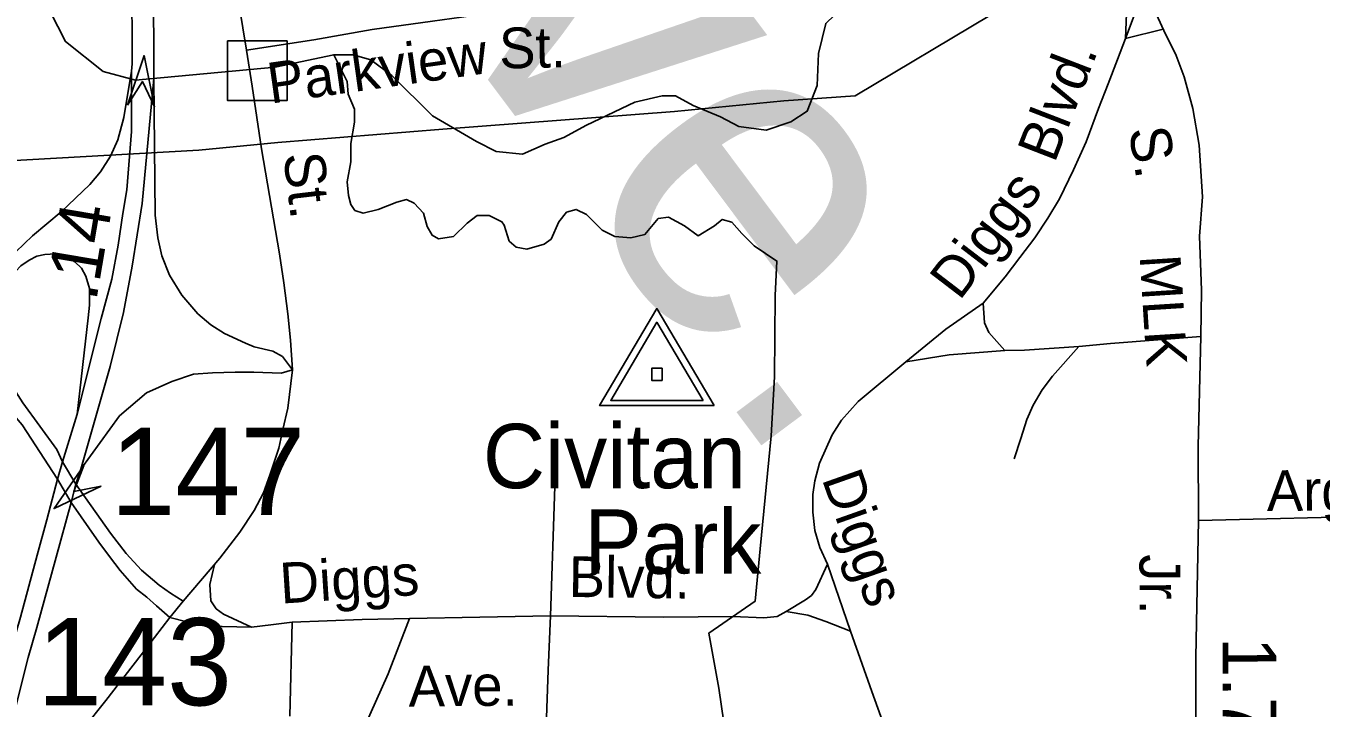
# Model space of a CAD drawing. Extents: x 1553981 to 1780076, y 812965 to 996873.
# Drawn here: x 1634040.5 to 1634417.6, y 847518.6 to 847717.4 of the extents above; entities that cross this region are included whole.
import ezdxf

# ---------------------------------------------------------------- set-up
doc = ezdxf.new("R2010")
doc.units = 0
for name, color, linetype in [('Exist Civil Demographics County Seat CELL', 7, 'Continuous'), ('Exist Cultural Hospital CELL', 7, 'Continuous'), ('Exist Hydrographic Creek Single Shore', 7, 'Continuous'), ('Exist Road Non-System Structure Non-Sys Other CELL', 7, 'Continuous'), ('Exist Road Non-System Type 51 Label', 7, 'Continuous'), ('Exist Road Primary US Divided Attributed', 7, 'Continuous'), ('Exist Road Primary US Ramp 1 Lane  Attributed', 7, 'Continuous'), ('Exist Road Secondary Mileage Hundredths English Label', 7, 'Continuous'), ('Exist Road Secondary Structure Standard Bridge Attributed CELL', 7, 'Continuous'), ('Exist Road Secondary Structure Standard Bridge Number Label', 7, 'Continuous'), ('Exist Road Secondary Type 51 Undivided 4 Lane Attributed', 7, 'Continuous'), ('Exist Utilities Electrical Transmission Line', 7, 'Continuous'), ('Map Preparation Border Antique Large Shape', 7, 'Continuous'), ('Map Preparation Border County Name Lower Right Label', 7, 'Continuous')]:
    doc.layers.add(name, color=color, linetype=linetype)

msp = doc.modelspace()

# ---------------------------------------------------------------- linework, layer by layer
at = {"layer": 'Exist Cultural Hospital CELL'}
for points in [[(1634240.94, 847606.78), (1634224.19, 847635.03), (1634207.51, 847606.78)], [(1634237.7, 847608.29), (1634210.76, 847608.29), (1634224.19, 847631.06)], [(1634225.73, 847614.12), (1634225.73, 847617.65), (1634222.7, 847617.65), (1634222.7, 847614.12)]]:
    msp.add_lwpolyline(points, close=True, dxfattribs=at)
at = {"layer": 'Exist Hydrographic Creek Single Shore'}
for points in [[(1634263.25, 847689.52), (1634267.99, 847692.55), (1634270.9, 847700.07), (1634271.29, 847709.44), (1634273.4, 847718.14), (1634278.46, 847723), (1634288.5, 847724.08), (1634296.15, 847723.02), (1634305.25, 847722.23), (1634310.27, 847724.47), (1634313.96, 847727.77), (1634317.52, 847730.94), (1634323.32, 847735.68), (1634328.47, 847740.04), (1634335.85, 847742.04), (1634341.73, 847747.39), (1634366.35, 847762.38), (1634371.6, 847768.62)], [(1634042.95, 847730.63), (1634052.01, 847712.87), (1634062.92, 847704.17), (1634072.35, 847701.58), (1634113.04, 847705.46), (1634130.09, 847709.04), (1634135.77, 847709.04), (1634140.91, 847707.59), (1634146.98, 847702.97), (1634158.85, 847691.22), (1634171.64, 847683.72), (1634177.45, 847680.81), (1634185.1, 847680.02), (1634191.69, 847682.92), (1634197.12, 847684.93), (1634203.68, 847688.54), (1634217.81, 847695.19), (1634225.72, 847697.04), (1634229.68, 847697.04), (1634234.82, 847694.27), (1634242.74, 847690.97), (1634248.08, 847688.07), (1634255.99, 847687.01), (1634263.25, 847689.52)], [(1634246.49, 847495.1), (1634242.27, 847524.38), (1634239.37, 847540.47), (1634252.83, 847549.71), (1634254.28, 847565.01), (1634257.47, 847597.95), (1634258.5, 847615.13), (1634258.63, 847638.87), (1634259.16, 847648.9), (1634252.56, 847653.38), (1634248.93, 847656.94), (1634246.03, 847660.24), (1634243.26, 847661.03), (1634240.95, 847659.18), (1634236.21, 847656.28), (1634232.25, 847659.18), (1634227.57, 847661.69), (1634224.6, 847661.29), (1634220.71, 847656.68), (1634216.62, 847655.62), (1634212, 847656.02), (1634208.31, 847657.86), (1634203.69, 847662.48), (1634200.66, 847663.93), (1634197.89, 847663.14), (1634195.65, 847660.37), (1634193.41, 847655.23), (1634191.36, 847653.78), (1634186.35, 847652.32), (1634183.25, 847652.98), (1634181.2, 847654.7), (1634179.75, 847659.32), (1634179.09, 847660.37), (1634175.4, 847662.22), (1634171.84, 847662.22), (1634168.94, 847659.97), (1634164.98, 847656.02), (1634160.63, 847655.36), (1634158.72, 847656.41), (1634157.27, 847658.92), (1634156.21, 847662.88), (1634153.57, 847665.78), (1634151.33, 847666.83), (1634148.43, 847666.04), (1634143.02, 847663.93), (1634138.67, 847662.88), (1634136.29, 847663.67), (1634135.11, 847665.38), (1634134.45, 847668.02), (1634134.05, 847671.98), (1634135.11, 847677.78), (1634135.11, 847683.19), (1634136.16, 847689.39), (1634136.16, 847693.21), (1634134.31, 847697.57), (1634134.05, 847701.26), (1634130.09, 847709.04)]]:
    msp.add_lwpolyline(points, dxfattribs=at)
at = {"layer": 'Exist Road Non-System Structure Non-Sys Other CELL'}
msp.add_lwpolyline([(1634099.17, 847713.05), (1634116.54, 847713.05), (1634116.54, 847695.67), (1634099.17, 847695.67)], close=True, dxfattribs=at)
at = {"layer": 'Exist Road Primary US Divided Attributed'}
for points in [[(1634077.73, 847702.07), (1634077.73, 847715.07), (1634077.26, 847733.75), (1634076.42, 847744.8), (1634075.11, 847763.22), (1634072.53, 847798.73), (1634071.69, 847813.99), (1634069.95, 847834.67), (1634069.06, 847845.18), (1634067.56, 847855.76), (1634064.05, 847871.33), (1634060.12, 847885.01), (1634057.31, 847893.62)], [(1634067.89, 847775.8), (1634069.02, 847759.93), (1634070.06, 847745.24), (1634070.74, 847730.81), (1634071.36, 847718.44), (1634071.36, 847706.35), (1634071.17, 847704.2)], [(1634071.17, 847704.2), (1634071.17, 847686.64), (1634069.81, 847669.66), (1634068.69, 847662.73), (1634067.33, 847653.56), (1634065.5, 847643.63), (1634062.4, 847632.13), (1634055.39, 847604.24)], [(1634056.43, 847588.2), (1634064.99, 847618.13), (1634068.83, 847633.89), (1634071.4, 847647.37), (1634074.36, 847665.68), (1634077.73, 847702.07)], [(1634055.39, 847604.24), (1634051.1, 847590.33)], [(1634051.1, 847590.33), (1634049.68, 847585.33)], [(1634055.03, 847583.9), (1634056.43, 847588.2)], [(1634049.68, 847585.33), (1634046.57, 847573.46), (1634043.72, 847563.12), (1634038.88, 847545.12), (1634034.23, 847529), (1634031.55, 847519.09), (1634028.43, 847507.67), (1634026.96, 847501.49)], [(1634053.59, 847578.48), (1634055.03, 847583.9)], [(1634029.71, 847491.66), (1634034.09, 847505.93), (1634036.7, 847515.94), (1634041.1, 847533.32), (1634043.66, 847542.08), (1634049.27, 847562.54), (1634053.59, 847578.48)]]:
    msp.add_lwpolyline(points, dxfattribs=at)
at = {"layer": 'Exist Road Primary US Ramp 1 Lane  Attributed'}
for p, q in [((1634055.03, 847583.9), (1634051.1, 847590.33)), ((1634049.68, 847585.33), (1634053.59, 847578.48))]:
    msp.add_line(p, q, dxfattribs=at)
for points in [[(1634071.17, 847704.2), (1634068.97, 847690.76), (1634067.19, 847684.2), (1634065.05, 847679.5), (1634062.13, 847674.89), (1634059.09, 847671.19), (1634050.68, 847663.29), (1634042.42, 847656.26), (1634035.09, 847649.22), (1634031.11, 847643.71), (1634029.28, 847639.13), (1634028.36, 847634.84), (1634028.06, 847632.4), (1634028.06, 847628.73), (1634028.06, 847622.65), (1634029.28, 847617.15), (1634031.32, 847612.4), (1634034.69, 847606.59), (1634039.37, 847601.2), (1634049.68, 847585.33)], [(1634118.14, 847617.15), (1634115.19, 847621.03), (1634112.33, 847622.67), (1634106.9, 847623.87), (1634104.37, 847624.97), (1634098.28, 847627.78), (1634094.3, 847630.35), (1634090.56, 847633.56), (1634085.83, 847638.94), (1634082.32, 847644.75), (1634080.02, 847650.46), (1634078.9, 847655.71), (1634078.1, 847662.27), (1634077.73, 847702.07)], [(1634051.1, 847590.33), (1634049.44, 847593.92), (1634039.56, 847607.57), (1634035.53, 847613.98), (1634033.75, 847618.39), (1634032.77, 847621.59), (1634032.58, 847625.2), (1634032.58, 847629.93), (1634032.96, 847634.85), (1634035.16, 847641.26), (1634037.5, 847645.92), (1634038.99, 847647.55), (1634041.39, 847649.15), (1634043.68, 847650.32), (1634045.98, 847650.84), (1634049.07, 847651.03), (1634052.49, 847650.16), (1634054.69, 847648.71), (1634056.61, 847646.79), (1634057.92, 847644.49), (1634058.95, 847640.89), (1634058.95, 847636.02), (1634058.57, 847632.31), (1634055.39, 847604.24)], [(1634056.43, 847588.2), (1634067.75, 847603.8), (1634075.57, 847610.45), (1634083, 847613.78), (1634089.26, 847615.93), (1634094.79, 847616.31), (1634101.38, 847616.52), (1634106.86, 847616.52), (1634114.82, 847616.26), (1634118.14, 847617.15)], [(1634086.27, 847549.8), (1634082.59, 847552.1), (1634079.28, 847554.44), (1634074.07, 847558.77), (1634069.7, 847563.61), (1634065.1, 847569.6), (1634055.03, 847583.9)], [(1634053.59, 847578.48), (1634061.71, 847566.95), (1634064.81, 847562.8), (1634067.92, 847558.66), (1634072.69, 847553.25), (1634075.68, 847550.95), (1634078.44, 847548.42), (1634082.36, 847544.96)]]:
    msp.add_lwpolyline(points, dxfattribs=at)
at = {"layer": 'Exist Road Secondary Structure Standard Bridge Attributed CELL'}
for points in [[(1634070.05, 847694.35), (1634074.87, 847708.81), (1634077.93, 847693.88), (1634074.41, 847701.2)], [(1634062.42, 847583.28), (1634048.65, 847576.75), (1634057.31, 847589.29), (1634054.46, 847581.68)]]:
    msp.add_lwpolyline(points, close=True, dxfattribs=at)
at = {"layer": 'Exist Road Secondary Type 51 Undivided 4 Lane Attributed'}
msp.add_lwpolyline([(1634384.32, 847322.86), (1634383.63, 847348.63), (1634381.54, 847371.95), (1634380.84, 847407.81), (1634380.52, 847443.06), (1634380.93, 847454.19), (1634380.89, 847468.45), (1634381.3, 847494.71), (1634381.14, 847533.45), (1634381.94, 847573.3), (1634381.84, 847594.92), (1634382.59, 847626.93), (1634382.79, 847640.43), (1634382.28, 847656.17), (1634383.08, 847667.62), (1634382.16, 847682.68), (1634380.31, 847693.34), (1634377.76, 847702.6), (1634375.44, 847708.86), (1634371.85, 847716.12), (1634365.84, 847729.29), (1634359.55, 847740.73), (1634354.11, 847749.21), (1634352.86, 847751.35)], dxfattribs=at)
at = {"layer": 'Exist Utilities Electrical Transmission Line'}
msp.add_lwpolyline([(1633637.57, 847424.84), (1633668.1, 847468.95), (1633708.32, 847525.19), (1633741.9, 847573.01), (1633755.11, 847590.35), (1633761.98, 847599.51), (1633787.01, 847583.2), (1633806.83, 847570.19), (1633823.44, 847561.47), (1633862.89, 847558.19), (1633895.33, 847555.78), (1633916.64, 847600), (1633942.25, 847650.18), (1633952.27, 847671.56), (1634023.32, 847677.4), (1634090.81, 847681.25), (1634113.84, 847683.46), (1634161.85, 847687.34), (1634229.39, 847692.47), (1634261.14, 847695.55), (1634281.91, 847697.06), (1634321.69, 847720.79)], dxfattribs=at)
at = {"layer": 'Map Preparation Border County Name Lower Right Label'}
for p, q in [((1634361.6, 847737.01), (1634360.66, 847713.74)), ((1634360.66, 847713.74), (1634366.22, 847728.45)), ((1634371.68, 847716.5), (1634360.66, 847713.74)), ((1634193.19, 847545.44), (1634194.5, 847583.19)), ((1634273.86, 847560.57), (1634280.56, 847540.98)), ((1634086.27, 847549.8), (1634082.36, 847544.96))]:
    msp.add_line(p, q, dxfattribs=at)
for points in [[(1634095.35, 847766.78), (1634100.39, 847736.46), (1634104.74, 847710.41)], [(1634141.3, 847716.35), (1634158.83, 847718.82), (1634178.62, 847721.52)], [(1634104.74, 847710.41), (1634124.26, 847713.34), (1634141.3, 847716.35)], [(1634319.25, 847636.64), (1634325.61, 847644.29), (1634329.95, 847649.98), (1634334.29, 847655.65), (1634338.11, 847661.35), (1634341.45, 847667.06), (1634345.58, 847675.48), (1634349.22, 847683.68), (1634352.85, 847693.37), (1634355.62, 847700.54), (1634358.36, 847707.69), (1634360.66, 847713.74)], [(1634104.74, 847710.41), (1634106.32, 847699.87), (1634109.03, 847681.58), (1634114.3, 847651), (1634115.56, 847642.53), (1634116.74, 847633.49), (1634117.53, 847625.81), (1634118.14, 847617.15)], [(1634319.25, 847636.64), (1634308.39, 847629.06), (1634296.74, 847619.49)], [(1634319.25, 847636.64), (1634319.66, 847630.88), (1634320.88, 847628.1), (1634325.55, 847622.78)], [(1634382.59, 847626.93), (1634356.31, 847624.83), (1634347.06, 847623.97)], [(1634325.55, 847622.78), (1634309.29, 847621.54), (1634296.74, 847619.49)], [(1634347.06, 847623.97), (1634331.28, 847622.94), (1634325.55, 847622.78)], [(1634347.06, 847623.97), (1634339.43, 847615.32), (1634336.37, 847611.38), (1634333.8, 847606.91), (1634331.97, 847602.69), (1634330.16, 847597.22), (1634328.31, 847591.26)], [(1634118.14, 847617.15), (1634116.78, 847606.05), (1634115.28, 847599.8), (1634114.16, 847594.36), (1634111.58, 847586.81), (1634109.67, 847581.29), (1634106.89, 847576.23), (1634102.79, 847569.84), (1634096.96, 847562.28), (1634086.27, 847549.8)], [(1634296.74, 847619.49), (1634282.82, 847607.94), (1634278.01, 847602.51), (1634275.27, 847598.26), (1634271.6, 847590.03), (1634270.22, 847584.88), (1634269.67, 847580.89), (1634269.64, 847575.67), (1634270.25, 847570.38), (1634271.68, 847565.37), (1634273.86, 847560.57)], [(1634493.17, 847575.99), (1634381.94, 847573.3)], [(1634095.42, 847560.48), (1634094, 847554.65), (1634094.31, 847549.83), (1634095.87, 847547.5), (1634098.04, 847545.94), (1634106.13, 847542.21)], [(1634273.86, 847560.57), (1634270.5, 847553.14), (1634269.22, 847551.41), (1634267.47, 847550.17), (1634261.9, 847546.76)], [(1634152.17, 847544.69), (1634172.67, 847545.12), (1634193.19, 847545.44)], [(1634193.19, 847545.44), (1634192.53, 847529.69), (1634192.01, 847513.05)], [(1634193.19, 847545.44), (1634226.14, 847545.09), (1634246.3, 847545.27), (1634255.32, 847544.91), (1634259.21, 847545.27), (1634261.9, 847546.76)], [(1634261.9, 847546.76), (1634268.13, 847545.66), (1634273.37, 847543.85), (1634280.56, 847540.98)], [(1634082.36, 847544.96), (1634075.68, 847536.21), (1634063.72, 847520.79), (1634057.22, 847512.66), (1634053.91, 847507.68)], [(1634082.36, 847544.96), (1634087.32, 847543.76), (1634092.14, 847543.14), (1634097.58, 847542.36), (1634106.13, 847542.21)], [(1634117.98, 847543.65), (1634111.75, 847542.86), (1634106.13, 847542.21)], [(1634117.98, 847543.65), (1634117.32, 847516.26)], [(1634117.98, 847543.65), (1634138.43, 847544.39), (1634152.17, 847544.69)], [(1634152.17, 847544.69), (1634145.94, 847528.53), (1634138.94, 847512.89)], [(1634280.56, 847540.98), (1634286.78, 847523.39), (1634294.69, 847501.52), (1634299.24, 847487.44), (1634301.6, 847478.17), (1634302.51, 847473.89)]]:
    msp.add_lwpolyline(points, dxfattribs=at)

# ---------------------------------------------------------------- texts
at = {"layer": 'Exist Civil Demographics County Seat CELL'}
for s, p in [('Civitan', (1634173.53, 847582.69)), ('Park', (1634203.08, 847557.75))]:
    msp.add_text(s, height=18.75, dxfattribs=at).set_placement(p)
at = {"layer": 'Exist Road Non-System Type 51 Label'}
for s, height, rotation, p in [('Ave.', 95, 306.7693, (1634109.43, 847789.5)), ('St.', 11.875, 1.1925, (1634178.38, 847704.99)), ('Parkview', 11.875, 8.0184, (1634111.69, 847694.76)), ('Blvd.', 11.875, 68.8671, (1634340, 847677.18)), ('St.', 11.875, 276.7182, (1634115.41, 847680.01)), ('Diggs', 11.875, 52.529, (1634312.33, 847637.1)), ('Diggs', 11.875, 289.4818, (1634272.16, 847585.48)), ('Argonne', 11.875, 0.2852, (1634401.88, 847576.04)), ('Diggs', 11.875, 3.6515, (1634114.75, 847549.04)), ('Blvd.', 11.875, 359.2056, (1634198.47, 847550.99)), ('Ave.', 11.875, 0.5143, (1634151.94, 847519.03))]:
    msp.add_text(s, height=height, rotation=rotation, dxfattribs=at).set_placement(p)
at = {"layer": 'Exist Road Secondary Mileage Hundredths English Label'}
for s, height, rotation, p in [('.14', 15, 80.3886, (1634060.89, 847636.84)), ('1.73', 15.625, 270.2413, (1634388.93, 847539.23))]:
    msp.add_text(s, height=height, rotation=rotation, dxfattribs=at).set_placement(p)
at = {"layer": 'Exist Road Secondary Structure Standard Bridge Number Label'}
for s, p in [('147', (1634065.08, 847574.87)), ('143', (1634043.74, 847519.4))]:
    msp.add_text(s, height=25.426, dxfattribs=at).set_placement(p)
at = {"layer": 'Map Preparation Border Antique Large Shape'}
for s, rotation, p in [('S.', 278.8574, (1634361.59, 847687.28)), ('MLK', 273.6345, (1634364.79, 847650.43)), ('Jr.', 270.1963, (1634364.74, 847563.43))]:
    msp.add_text(s, height=11.875, rotation=rotation, dxfattribs=at).set_placement(p)

doc.saveas('drawing.dxf')
